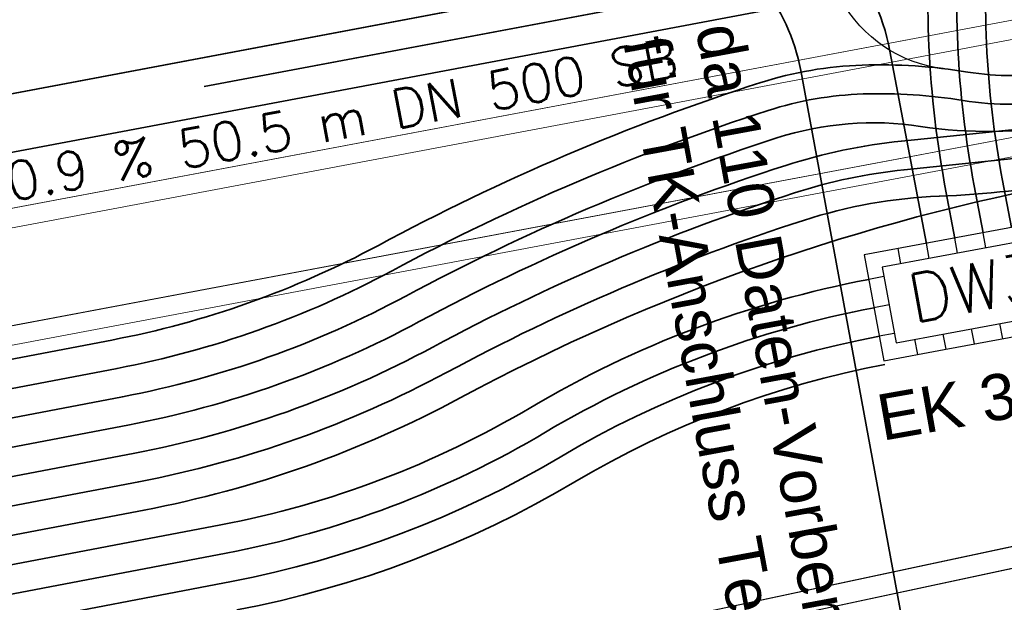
# Model space of a CAD drawing. Header units: metres. Extents: x -502 to 161, y -108 to 174.
# Tile 393 of 656: x -127.22 to -122.09, y -25.7 to -22.67. Entities that reach past the tile are written whole.
import ezdxf

# ---------------------------------------------------------------- set-up
doc = ezdxf.new("R2010")
doc.units = ezdxf.units.M
doc.header["$LTSCALE"] = 0.1
doc.linetypes.add('237', pattern=[93, 75, -18])
doc.linetypes.add('239', pattern=[93, 75, -18])
for name, color, linetype in [('BRI31-005.05-5p02-Koordinierung Lageplan 4. BA ZOB West 2022-06-15', 7, 'Continuous'), ('BRI31-005.06-5f07-Koordinierung Lageplan 4. BA ZOB Fernbusbahnh', 7, 'Continuous'), ('BRI31-005.07-5f08-Koordinierung Lageplan 4. BA Radstation - Seeterrasse 2023-05-31', 7, 'Continuous'), ('BRI32-005.02-5f05-Koordinierung Schemaplan 4 BA ZOB Teilbereich', 7, 'Continuous'), ('BRI32-005.03-5f06-Koordinierung Schemaplan 4 BA ZOB Teilbereich 2 Ost - Bahnhofsallee 2023-01-21', 7, 'Continuous')]:
    doc.layers.add(name, color=color, linetype=linetype)
doc.styles.add('Arial', font='arial.ttf')
doc.styles.add('Txt', font='txt_____.ttf')

msp = doc.modelspace()

# ---------------------------------------------------------------- linework, layer by layer
at = {"layer": 'BRI31-005.05-5p02-Koordinierung Lageplan 4. BA ZOB West 2022-06-15', "color": 7, "linetype": 'Continuous', "lineweight": 18, "transparency": 33554687}
for p, q in [((-155.2808, -28.92), (-106.6067, -19.7681)), ((-155.2808, -28.92), (-106.6067, -19.7681)), ((-155.2053, -29.0075), (-106.6454, -19.8771)), ((-155.2053, -29.0075), (-106.6454, -19.8771)), ((-155.1129, -29.4989), (-106.553, -20.3685)), ((-130.3251, -24.8393), (-106.553, -20.3685)), ((-155.1515, -29.6079), (-106.4774, -20.456)), ((-155.1515, -29.6079), (-106.4774, -20.456))]:
    msp.add_line(p, q, dxfattribs=at)
at = {"layer": 'BRI31-005.05-5p02-Koordinierung Lageplan 4. BA ZOB West 2022-06-15', "color": 7, "linetype": 'Continuous', "lineweight": 25, "transparency": 33554687}
for p, q in [((-122.3363, -23.885), (-122.3508, -23.8063)), ((-122.1888, -23.8577), (-122.2033, -23.779)), ((-122.6313, -23.9395), (-122.6458, -23.8608)), ((-122.4838, -23.9122), (-122.4983, -23.8335)), ((-122.7206, -24.0068), (-122.7992, -24.0213)), ((-122.6933, -24.1543), (-122.772, -24.1688)), ((-122.2491, -24.357), (-122.2636, -24.2783)), ((-122.1016, -24.3297), (-122.1161, -24.2511)), ((-122.6661, -24.3018), (-122.7447, -24.3163)), ((-122.5441, -24.4115), (-122.5587, -24.3328)), ((-122.3966, -24.3842), (-122.4112, -24.3055))]:
    msp.add_line(p, q, dxfattribs=at)
at = {"layer": 'BRI31-005.05-5p02-Koordinierung Lageplan 4. BA ZOB West 2022-06-15', "color": 6, "linetype": 'Continuous', "lineweight": 25, "true_color": 0xff00ff, "transparency": 33554687, "flags": 128}
for points in [[(-12.8197, -7.1584), (-13.0948, -7.1684), (-17.6753, -7.3484), (-25.0233, -7.7685), (-29.4119, -8.0888), (-36.588, -9.7298), (-36.8022, -9.7791), (-48.761, -11.229), (-54.8582, -12.3594), (-60.5568, -13.5195), (-72.2392, -15.9794), (-83.9386, -18.0493), (-95.7552, -20.2994), (-107.5641, -22.6294), (-119.3715, -24.8394), (-124.8625, -26.009), (-126.093, -26.1489), (-127.2478, -26.3291), (-138.8097, -28.3993), (-150.5411, -30.6494), (-156.6329, -31.8278), (-162.3974, -31.1788), (-174.3003, -29.339)], [(-174.3171, -29.4477), (-162.412, -31.2879), (-156.6285, -31.939), (-150.5203, -30.7574), (-138.7897, -28.5075), (-127.2296, -26.4376), (-126.0783, -26.2579), (-124.8448, -26.1177), (-119.3499, -24.9473), (-107.5433, -22.7374), (-95.7342, -20.4074), (-83.9188, -18.1575), (-72.2182, -16.0874), (-60.5345, -13.6272), (-54.8372, -12.4674), (-48.7444, -11.3378), (-36.7832, -9.8876), (-36.5634, -9.837), (-29.3955, -8.1979), (-25.0161, -7.8783), (-17.67, -7.4583), (-13.0906, -7.2783), (-12.8157, -7.2683)]]:
    msp.add_lwpolyline(points, dxfattribs=at)
at = {"layer": 'BRI31-005.05-5p02-Koordinierung Lageplan 4. BA ZOB West 2022-06-15', "color": 7, "linetype": 'Continuous', "lineweight": 35, "transparency": 33554687, "flags": 128}
for points in [[(-122.0558, -23.7518), (-122.1026, -23.5062), (-122.1026, -23.5062, -0.071682), (-122.1669, -22.0814), (-122.1669, -22.0814), (-122.1669, -22.0814, 0.071682), (-122.2311, -20.6565), (-122.2311, -20.6565), (-122.3905, -19.8198), (-122.3905, -19.8198, -0.198163), (-122.2367, -19.0728), (-122.2367, -19.0728), (-117.8547, -12.589), (-117.8547, -12.589, 0.172278), (-117.6871, -11.941), (-117.6871, -11.941), (-117.989, -8.5223, 0.44305), (-119.1696, -7.6275), (-119.4182, -7.6741)], [(-130.6779, -9.0143), (-130.4323, -8.9675, -0.305044), (-129.5598, -9.3405), (-122.9233, -19.0695), (-122.9233, -19.0695, -0.102973), (-122.7671, -19.4459), (-122.7671, -19.4459), (-122.5258, -20.7126, -0.071682), (-122.4654, -22.052, 0.071682), (-122.3973, -23.5623), (-122.3505, -23.8079)], [(-122.2032, -23.7799), (-122.25, -23.5343), (-122.25, -23.5343, -0.071682), (-122.3161, -22.0667), (-122.3161, -22.0667, 0.071682), (-122.3785, -20.6846), (-122.5378, -19.8479, -0.198163), (-122.3609, -18.9888), (-118.2751, -12.9432, 0.292341), (-118.2477, -11.8663), (-118.5036, -11.4425)], [(-122.4979, -23.836), (-122.6886, -22.8345), (-122.6886, -22.8345, 0.25595), (-123.3914, -21.9819), (-123.3914, -21.9819), (-125.9164, -20.9724)], [(-126.0278, -21.251), (-123.7534, -22.1924), (-123.7534, -22.1924, -0.254187), (-123.1525, -22.9348), (-123.1525, -22.9348), (-122.5325, -26.2911)], [(-129.6478, -22.252), (-129.1528, -24.8479), (-129.1528, -24.8479, 0.414213), (-127.9832, -25.6428), (-127.9832, -25.6428), (-126.1708, -25.2972, 0.086894), (-124.5576, -24.6868, -0.086894), (-122.7992, -24.0213)], [(-138.6494, -26.7384), (-138.0339, -26.6704, -0.189316), (-137.6121, -26.7817, 0.208112), (-136.3043, -27.0769), (-129.9779, -25.8705, 0.037142), (-129.0369, -25.6175, -0.037666), (-128.0394, -25.3481), (-126.5977, -25.0732), (-126.5977, -25.0732, 0.076344), (-124.9953, -24.5049), (-124.9953, -24.5049), (-124.9953, -24.5049, -0.045343), (-123.1385, -23.7142), (-123.1385, -23.7142, -0.068324), (-122.4321, -23.5889), (-122.4321, -23.5889, 0.035903), (-121.7143, -23.509), (-121.7143, -23.509)], [(-121.7143, -23.509), (-121.7143, -23.509, 0.077797), (-124.9243, -24.6371), (-124.9243, -24.6371), (-124.9243, -24.6371, -0.076344), (-126.5696, -25.2206), (-126.5696, -25.2206), (-128.0113, -25.4955, 0.037449), (-128.9815, -25.757), (-128.9815, -25.757, -0.037369), (-129.9498, -26.0178), (-129.9498, -26.0178), (-136.2762, -27.2242), (-136.2762, -27.2242, -0.208112), (-137.7007, -26.9027), (-137.7007, -26.9027, 0.128116), (-138.1528, -26.7235, 0.076484), (-138.6494, -26.7384)], [(-122.7711, -24.1687), (-122.7711, -24.1687, 0.086894), (-124.4811, -24.8158), (-124.4811, -24.8158, -0.086894), (-126.1427, -25.4446)], [(-139.7344, -27.2507), (-139.7344, -27.2507, -0.109826), (-137.9907, -27.3137), (-137.9907, -27.3137, 0.111281), (-136.2481, -27.3716), (-126.1427, -25.4446)]]:
    msp.add_lwpolyline(points, format="xyb", dxfattribs=at)
at = {"layer": 'BRI31-005.05-5p02-Koordinierung Lageplan 4. BA ZOB West 2022-06-15', "color": 7, "linetype": '239', "lineweight": 18, "transparency": 33554687, "flags": 128}
for points in [[(-155.1515, -29.6079), (-106.4774, -20.456), (-106.6067, -19.7681), (-155.2808, -28.92)], [(-155.1129, -29.4989), (-130.3279, -24.8387), (-106.553, -20.3685), (-106.6454, -19.8771), (-155.2053, -29.0075)]]:
    msp.add_lwpolyline(points, dxfattribs=at)
at = {"layer": 'BRI31-005.05-5p02-Koordinierung Lageplan 4. BA ZOB West 2022-06-15', "color": 3, "linetype": 'Continuous', "lineweight": 35, "true_color": 0x00ff00, "transparency": 33554687, "flags": 128}
for points in [[(-121.7691, -23.0827), (-121.8158, -22.8371, 0.263444), (-122.4532, -22.0856), (-125.8607, -20.8331)], [(-129.3531, -22.1958), (-129.0267, -23.9076, 0.414214), (-127.8571, -24.7026), (-126.7101, -24.4839), (-126.7101, -24.4839, 0.076344), (-125.2794, -23.9765), (-125.2794, -23.9765, -0.045343), (-123.3227, -23.1432, -0.070011), (-122.8278, -23.0571, -0.048933), (-122.308, -23.0912, 0.086679), (-121.7924, -23.0862)], [(-138.6767, -26.5909), (-138.0513, -26.5214, -0.189315), (-137.5234, -26.6607), (-137.5234, -26.6607, 0.208112), (-136.3324, -26.9295), (-136.3324, -26.9295), (-130.006, -25.7232), (-130.006, -25.7232, 0.037368), (-129.081, -25.474), (-129.081, -25.474, -0.037448), (-128.0675, -25.2008), (-126.6258, -24.9259, 0.076344), (-125.0664, -24.3728), (-125.0664, -24.3728, -0.045343), (-123.1846, -23.5715), (-123.1846, -23.5715), (-123.1846, -23.5715, -0.052337), (-122.6151, -23.4516), (-122.6151, -23.4516), (-121.7415, -23.3615)]]:
    msp.add_lwpolyline(points, format="xyb", dxfattribs=at)
at = {"layer": 'BRI31-005.05-5p02-Koordinierung Lageplan 4. BA ZOB West 2022-06-15', "color": 1, "linetype": '237', "lineweight": 25, "true_color": 0xff0000, "transparency": 33554687, "flags": 128}
msp.add_lwpolyline([(-122.411, -22.9252, -0.242104), (-122.9422, -22.5675, 0.17355), (-123.4471, -22.1211), (-125.9721, -21.1117)], format="xyb", dxfattribs=at)
at = {"layer": 'BRI31-005.05-5p02-Koordinierung Lageplan 4. BA ZOB West 2022-06-15', "color": 142, "linetype": 'Continuous', "lineweight": 35, "true_color": 0x0099cc, "transparency": 33554687, "flags": 128}
msp.add_lwpolyline([(-123.0981, -22.2712), (-134.0987, -24.3439), (-134.1492, -24.4178, -0.236691), (-140.4199, -27.8991), (-143.6902, -28.0365, -0.083182), (-145.5366, -27.8064), (-158.3657, -23.9782, 0.222583), (-161.0872, -24.384, -0.093317), (-163.1814, -25.2694), (-163.4296, -24.7696)], format="xyb", dxfattribs=at)
at = {"layer": 'BRI31-005.05-5p02-Koordinierung Lageplan 4. BA ZOB West 2022-06-15', "color": 35, "linetype": '237', "lineweight": 35, "true_color": 0x99724c, "transparency": 33554687, "flags": 128}
msp.add_lwpolyline([(-143.4229, -28.4186), (-142.7708, -28.2982), (-140.4073, -28.1989, 0.242281), (-133.804, -24.441), (-123.0672, -22.418)], format="xyb", dxfattribs=at)
at = {"layer": 'BRI31-005.05-5p02-Koordinierung Lageplan 4. BA ZOB West 2022-06-15', "color": 5, "linetype": 'Continuous', "lineweight": 35, "true_color": 0x0000ff, "transparency": 33554687, "flags": 128}
msp.add_lwpolyline([(-123.0363, -22.5649), (-134.1325, -24.6556, -0.230644), (-140.4136, -28.049), (-143.6839, -28.1864, -0.083182), (-145.5795, -27.9501), (-158.4086, -24.1219, 0.222584), (-161.0042, -24.509, -0.105774), (-163.4545, -25.4743), (-182.7837, -28.6835)], format="xyb", dxfattribs=at)
at = {"layer": 'BRI31-005.05-5p02-Koordinierung Lageplan 4. BA ZOB West 2022-06-15', "color": 1, "linetype": 'Continuous', "lineweight": 35, "true_color": 0xff0000, "transparency": 33554687, "flags": 128}
msp.add_lwpolyline([(-121.8196, -22.9387, -0.086678), (-122.2836, -22.9432), (-122.2836, -22.9432, 0.048933), (-122.8326, -22.9072, 0.068988), (-123.3611, -22.998), (-123.3611, -22.998, 0.045511), (-125.3504, -23.8443), (-125.3504, -23.8443, -0.076344), (-126.7382, -24.3365), (-128.0325, -24.5833, 0.064943), (-129.134, -24.9461), (-129.134, -24.9461, -0.064946), (-130.2356, -25.3088), (-130.2356, -25.3088), (-136.4167, -26.4875), (-136.4167, -26.4875, -0.208112), (-137.2574, -26.2978), (-137.2574, -26.2978, 0.189316), (-138.1034, -26.0744)], format="xyb", dxfattribs=at)
at = {"layer": 'BRI31-005.05-5p02-Koordinierung Lageplan 4. BA ZOB West 2022-06-15', "color": 190, "linetype": 'Continuous', "lineweight": 35, "true_color": 0x7f00ff, "transparency": 33554687, "flags": 128}
for points in [[(-127.829, -24.8499), (-126.682, -24.6312), (-126.682, -24.6312, 0.076344), (-125.2084, -24.1086), (-125.2084, -24.1086, -0.045343), (-123.2766, -23.2859), (-123.2766, -23.2859, -0.116404), (-122.5288, -23.2258), (-122.5288, -23.2258, 0.083747), (-121.7688, -23.214)], [(-138.7039, -26.4434), (-138.0687, -26.3724), (-138.0687, -26.3724, -0.189315), (-137.4347, -26.5397), (-137.4347, -26.5397), (-137.4347, -26.5397, 0.208114), (-136.3605, -26.7822), (-136.3605, -26.7822), (-130.0341, -25.5758), (-130.0341, -25.5758, 0.0374), (-129.13, -25.3322), (-129.13, -25.3322, -0.037418), (-128.0956, -25.0535), (-126.6539, -24.7786), (-126.6539, -24.7786, 0.076344), (-125.1374, -24.2407), (-125.1374, -24.2407, -0.045343), (-123.2306, -23.4287), (-123.2306, -23.4287, -0.052476), (-122.6289, -23.3023), (-122.6289, -23.3023), (-121.7688, -23.214)]]:
    msp.add_lwpolyline(points, format="xyb", dxfattribs=at)
at = {"layer": 'BRI31-005.05-5p02-Koordinierung Lageplan 4. BA ZOB West 2022-06-15', "color": 7, "linetype": 'Continuous', "lineweight": 25, "transparency": 33554687, "flags": 128}
for points in [[(-122.8229, -23.8935), (-122.7211, -24.4442), (-122.4065, -24.386), (-121.7771, -24.2698), (-121.8788, -23.7191), (-122.8229, -23.8935)], [(-122.7297, -23.9576), (-122.657, -24.351), (-121.8703, -24.2056), (-121.943, -23.8123), (-122.7297, -23.9576)]]:
    msp.add_lwpolyline(points, dxfattribs=at)
at = {"layer": 'BRI31-005.05-5p02-Koordinierung Lageplan 4. BA ZOB West 2022-06-15', "color": 3, "linetype": '237', "lineweight": 35, "true_color": 0x00ff00, "transparency": 33554687, "flags": 128}
for points in [[(-122.743, -24.316), (-122.743, -24.316, 0.086894), (-124.4046, -24.9448), (-124.4046, -24.9448), (-124.4046, -24.9448, -0.086894), (-126.1146, -25.5919), (-126.1146, -25.5919)], [(-139.7071, -27.3982, -0.110393), (-138.0202, -27.461), (-138.0202, -27.461, 0.110748), (-136.22, -27.5189), (-136.22, -27.5189), (-126.1146, -25.5919)]]:
    msp.add_lwpolyline(points, format="xyb", dxfattribs=at)
at = {"layer": 'BRI31-005.05-5p02-Koordinierung Lageplan 4. BA ZOB West 2022-06-15', "color": 7, "linetype": '237', "lineweight": 35, "transparency": 33554687, "flags": 128}
msp.add_lwpolyline([(-122.7149, -24.4634, 0.086894), (-124.3282, -25.0738), (-124.3282, -25.0738, -0.086894), (-126.0865, -25.7393), (-126.0865, -25.7393)], format="xyb", dxfattribs=at)
at = {"layer": 'BRI31-005.06-5f07-Koordinierung Lageplan 4. BA ZOB Fernbusbahnh', "color": 5, "linetype": 'Continuous', "lineweight": 30, "true_color": 0x0000ff, "transparency": 33554687, "flags": 128}
msp.add_lwpolyline([(-97.846, -18.1804), (-99.4772, -18.4709), (-99.4772, -18.4709, -0.071787), (-100.4881, -18.5072), (-100.4881, -18.5072, 0.071046), (-101.4993, -18.542), (-104.9346, -19.1537), (-105.495, -18.9527), (-106.971, -19.22), (-107.4537, -19.6289), (-111.9754, -20.4808), (-111.9754, -20.4808, 0.096289), (-113.6422, -21.1431), (-113.6422, -21.1431, -0.096289), (-115.6282, -21.9323, -0.096289), (-117.7652, -21.92, 0.096289), (-119.5588, -21.9097), (-134.1325, -24.6556), (-134.1325, -24.6556, -0.230644), (-140.4136, -28.049)], format="xyb", dxfattribs=at)
at = {"layer": 'BRI31-005.06-5f07-Koordinierung Lageplan 4. BA ZOB Fernbusbahnh', "color": 1, "linetype": 'Continuous', "lineweight": 30, "true_color": 0xff0000, "transparency": 33554687, "flags": 128}
msp.add_lwpolyline([(-121.8196, -22.9387, -0.086678), (-122.2836, -22.9432), (-122.2836, -22.9432, 0.048933), (-122.8326, -22.9072, 0.068988), (-123.3611, -22.998), (-123.3611, -22.998, 0.045511), (-125.3504, -23.8443), (-125.3504, -23.8443, -0.076344), (-126.7382, -24.3365), (-128.0325, -24.5833, 0.064943), (-129.134, -24.9461), (-129.134, -24.9461, -0.064946), (-130.2356, -25.3088), (-130.2356, -25.3088), (-136.4167, -26.4875), (-136.4167, -26.4875, -0.208112), (-137.2574, -26.2978), (-137.2574, -26.2978, 0.189316), (-138.1034, -26.0744)], format="xyb", dxfattribs=at)
at = {"layer": 'BRI31-005.07-5f08-Koordinierung Lageplan 4. BA Radstation - Seeterrasse 2023-05-31', "color": 5, "linetype": 'Continuous', "lineweight": 30, "true_color": 0x0000ff, "transparency": 33554687, "flags": 128}
msp.add_lwpolyline([(-97.846, -18.1804), (-99.4772, -18.4709), (-99.4772, -18.4709, -0.071787), (-100.4881, -18.5072), (-100.4881, -18.5072, 0.071046), (-101.4993, -18.542), (-104.9346, -19.1537), (-105.495, -18.9527), (-106.971, -19.22), (-107.4537, -19.6289), (-111.9754, -20.4808), (-111.9754, -20.4808, 0.096289), (-113.6422, -21.1431), (-113.6422, -21.1431, -0.096289), (-115.6282, -21.9323, -0.096289), (-117.7652, -21.92, 0.096289), (-119.5588, -21.9097), (-134.1325, -24.6556), (-134.1325, -24.6556, -0.230644), (-140.4136, -28.049)], format="xyb", dxfattribs=at)
msp.add_lwpolyline([(-97.846, -18.1804), (-99.4772, -18.4709), (-99.4772, -18.4709, -0.071787), (-100.4881, -18.5072), (-100.4881, -18.5072, 0.071046), (-101.4993, -18.542), (-104.9346, -19.1537), (-105.495, -18.9527), (-106.971, -19.22), (-107.4537, -19.6289), (-111.9754, -20.4808), (-111.9754, -20.4808, 0.096289), (-113.6422, -21.1431), (-113.6422, -21.1431, -0.096289), (-115.6282, -21.9323, -0.096289), (-117.7652, -21.92, 0.096289), (-119.5588, -21.9097), (-134.1325, -24.6556), (-134.1325, -24.6556, -0.230644), (-140.4136, -28.049)], format="xyb", dxfattribs=at)
at = {"layer": 'BRI32-005.02-5f05-Koordinierung Schemaplan 4 BA ZOB Teilbereich', "color": 6, "linetype": 'Continuous', "lineweight": 25, "true_color": 0xff00ff, "transparency": 33554687, "flags": 128}
for points in [[(-12.8197, -7.1584), (-13.0948, -7.1684), (-17.6753, -7.3484), (-25.0233, -7.7685), (-29.4119, -8.0888), (-36.588, -9.7298), (-36.8022, -9.7791), (-48.761, -11.229), (-54.8582, -12.3594), (-60.5568, -13.5195), (-72.2392, -15.9794), (-83.9386, -18.0493), (-95.7552, -20.2994), (-107.5641, -22.6294), (-119.3715, -24.8394), (-124.8625, -26.009), (-126.093, -26.1489), (-127.2478, -26.3291), (-138.8097, -28.3993), (-150.5411, -30.6494), (-156.6329, -31.8278), (-162.3974, -31.1788), (-174.3003, -29.339)], [(-174.3171, -29.4477), (-162.412, -31.2879), (-156.6285, -31.939), (-150.5203, -30.7574), (-138.7897, -28.5075), (-127.2296, -26.4376), (-126.0783, -26.2579), (-124.8448, -26.1177), (-119.3499, -24.9473), (-107.5433, -22.7374), (-95.7342, -20.4074), (-83.9188, -18.1575), (-72.2182, -16.0874), (-60.5345, -13.6272), (-54.8372, -12.4674), (-48.7444, -11.3378), (-36.7832, -9.8876), (-36.5634, -9.837), (-29.3955, -8.1979), (-25.0161, -7.8783), (-17.67, -7.4583), (-13.0906, -7.2783), (-12.8157, -7.2683)]]:
    msp.add_lwpolyline(points, dxfattribs=at)
at = {"layer": 'BRI32-005.03-5f06-Koordinierung Schemaplan 4 BA ZOB Teilbereich 2 Ost - Bahnhofsallee 2023-01-21', "color": 7, "linetype": 'Continuous', "lineweight": 13, "transparency": 33554687}
for p, q in [((-155.2808, -28.92), (-106.6067, -19.7681)), ((-155.2808, -28.92), (-106.6067, -19.7681)), ((-155.2053, -29.0075), (-106.6454, -19.8771)), ((-155.2053, -29.0075), (-106.6454, -19.8771)), ((-155.1129, -29.4989), (-106.553, -20.3685)), ((-130.3251, -24.8393), (-106.553, -20.3685)), ((-155.1515, -29.6079), (-106.4774, -20.456)), ((-155.1515, -29.6079), (-106.4774, -20.456))]:
    msp.add_line(p, q, dxfattribs=at)
at = {"layer": 'BRI32-005.03-5f06-Koordinierung Schemaplan 4 BA ZOB Teilbereich 2 Ost - Bahnhofsallee 2023-01-21', "color": 6, "linetype": 'Continuous', "lineweight": 20, "true_color": 0xff00ff, "transparency": 33554687, "flags": 128}
for points in [[(-12.8197, -7.1584), (-13.0948, -7.1684), (-17.6753, -7.3484), (-25.0233, -7.7685), (-29.4119, -8.0888), (-36.588, -9.7298), (-36.8022, -9.7791), (-48.761, -11.229), (-54.8582, -12.3594), (-60.5568, -13.5195), (-72.2392, -15.9794), (-83.9386, -18.0493), (-95.7552, -20.2994), (-107.5641, -22.6294), (-119.3715, -24.8394), (-124.8625, -26.009), (-126.093, -26.1489), (-127.2478, -26.3291), (-138.8097, -28.3993), (-150.5411, -30.6494), (-156.6329, -31.8278), (-162.3974, -31.1788), (-174.3003, -29.339)], [(-174.3171, -29.4477), (-162.412, -31.2879), (-156.6285, -31.939), (-150.5203, -30.7574), (-138.7897, -28.5075), (-127.2296, -26.4376), (-126.0783, -26.2579), (-124.8448, -26.1177), (-119.3499, -24.9473), (-107.5433, -22.7374), (-95.7342, -20.4074), (-83.9188, -18.1575), (-72.2182, -16.0874), (-60.5345, -13.6272), (-54.8372, -12.4674), (-48.7444, -11.3378), (-36.7832, -9.8876), (-36.5634, -9.837), (-29.3955, -8.1979), (-25.0161, -7.8783), (-17.67, -7.4583), (-13.0906, -7.2783), (-12.8157, -7.2683)]]:
    msp.add_lwpolyline(points, dxfattribs=at)
at = {"layer": 'BRI32-005.03-5f06-Koordinierung Schemaplan 4 BA ZOB Teilbereich 2 Ost - Bahnhofsallee 2023-01-21', "color": 7, "linetype": 'Continuous', "lineweight": 30, "transparency": 33554687, "flags": 128}
for points in [[(-122.0558, -23.7518), (-122.1026, -23.5062), (-122.1026, -23.5062, -0.071682), (-122.1669, -22.0814), (-122.1669, -22.0814), (-122.1669, -22.0814, 0.071682), (-122.2311, -20.6565), (-122.2311, -20.6565), (-122.3905, -19.8198), (-122.3905, -19.8198, -0.198163), (-122.2367, -19.0728), (-122.2367, -19.0728), (-117.8547, -12.589), (-117.8547, -12.589, 0.172278), (-117.6871, -11.941), (-117.6871, -11.941), (-117.989, -8.5223, 0.44305), (-119.1696, -7.6275), (-119.4182, -7.6741)], [(-122.2032, -23.7799), (-122.25, -23.5343), (-122.25, -23.5343, -0.071682), (-122.3161, -22.0667), (-122.3161, -22.0667, 0.071682), (-122.3785, -20.6846), (-122.5378, -19.8479, -0.198163), (-122.3609, -18.9888), (-118.2751, -12.9432, 0.292341), (-118.2477, -11.8663), (-118.5036, -11.4425)]]:
    msp.add_lwpolyline(points, format="xyb", dxfattribs=at)
at = {"layer": 'BRI32-005.03-5f06-Koordinierung Schemaplan 4 BA ZOB Teilbereich 2 Ost - Bahnhofsallee 2023-01-21', "color": 5, "linetype": 'Continuous', "lineweight": 30, "true_color": 0x0000ff, "transparency": 33554687, "flags": 128}
msp.add_lwpolyline([(-97.846, -18.1804), (-99.4772, -18.4709), (-99.4772, -18.4709, -0.071787), (-100.4881, -18.5072), (-100.4881, -18.5072, 0.071046), (-101.4993, -18.542), (-104.9346, -19.1537), (-105.495, -18.9527), (-106.971, -19.22), (-107.4537, -19.6289), (-111.9754, -20.4808), (-111.9754, -20.4808, 0.096289), (-113.6422, -21.1431), (-113.6422, -21.1431, -0.096289), (-115.6282, -21.9323, -0.096289), (-117.7652, -21.92, 0.096289), (-119.5588, -21.9097), (-134.1325, -24.6556), (-134.1325, -24.6556, -0.230644), (-140.4136, -28.049)], format="xyb", dxfattribs=at)
at = {"layer": 'BRI32-005.03-5f06-Koordinierung Schemaplan 4 BA ZOB Teilbereich 2 Ost - Bahnhofsallee 2023-01-21', "color": 35, "linetype": '237', "lineweight": 30, "true_color": 0x99724c, "transparency": 33554687, "flags": 128}
msp.add_lwpolyline([(-143.4229, -28.4186), (-142.7708, -28.2982), (-140.4073, -28.1989), (-140.4073, -28.1989, 0.242281), (-133.804, -24.441), (-133.804, -24.441), (-119.5866, -21.7623), (-119.5866, -21.7623, -0.096289), (-117.7358, -21.7729), (-117.7358, -21.7729), (-117.7358, -21.7729, 0.096289), (-115.656, -21.7849), (-115.656, -21.7849), (-115.656, -21.7849, 0.096289), (-113.7232, -21.0169), (-113.7232, -21.0169), (-113.7232, -21.0169, -0.096289), (-112.0032, -20.3334), (-112.0032, -20.3334), (-107.5204, -19.4888), (-107.041, -19.0828), (-104.872, -18.6344)], format="xyb", dxfattribs=at)
at = {"layer": 'BRI32-005.03-5f06-Koordinierung Schemaplan 4 BA ZOB Teilbereich 2 Ost - Bahnhofsallee 2023-01-21', "color": 7, "linetype": '239', "lineweight": 13, "transparency": 33554687, "flags": 128}
for points in [[(-155.1515, -29.6079), (-106.4774, -20.456), (-106.6067, -19.7681), (-155.2808, -28.92)], [(-155.1129, -29.4989), (-130.3279, -24.8387), (-106.553, -20.3685), (-106.6454, -19.8771), (-155.2053, -29.0075)]]:
    msp.add_lwpolyline(points, dxfattribs=at)
at = {"layer": 'BRI32-005.03-5f06-Koordinierung Schemaplan 4 BA ZOB Teilbereich 2 Ost - Bahnhofsallee 2023-01-21', "color": 142, "linetype": 'Continuous', "lineweight": 30, "true_color": 0x0099cc, "transparency": 33554687, "flags": 128}
msp.add_lwpolyline([(-119.6144, -21.6148), (-134.0987, -24.3439), (-134.1492, -24.4178), (-134.1492, -24.4178, -0.236691), (-140.4199, -27.8991)], format="xyb", dxfattribs=at)
at = {"layer": 'BRI32-005.03-5f06-Koordinierung Schemaplan 4 BA ZOB Teilbereich 2 Ost - Bahnhofsallee 2023-01-21', "color": 1, "linetype": 'Continuous', "lineweight": 30, "true_color": 0xff0000, "transparency": 33554687, "flags": 128}
msp.add_lwpolyline([(-121.8196, -22.9387, -0.086678), (-122.2836, -22.9432), (-122.2836, -22.9432, 0.048933), (-122.8326, -22.9072, 0.068988), (-123.3611, -22.998), (-123.3611, -22.998, 0.045511), (-125.3504, -23.8443), (-125.3504, -23.8443, -0.076344), (-126.7382, -24.3365), (-128.0325, -24.5833, 0.064943), (-129.134, -24.9461), (-129.134, -24.9461, -0.064946), (-130.2356, -25.3088), (-130.2356, -25.3088), (-136.4167, -26.4875), (-136.4167, -26.4875, -0.208112), (-137.2574, -26.2978), (-137.2574, -26.2978, 0.189316), (-138.1034, -26.0744)], format="xyb", dxfattribs=at)

# ---------------------------------------------------------------- texts
at = {"layer": 'BRI31-005.05-5p02-Koordinierung Lageplan 4. BA ZOB West 2022-06-15', "color": 7, "transparency": 33554687, "attachment_point": 1, "line_spacing_factor": 0.25}
for s, insert, char_height, rotation, style in [('da 110 Daten-Vorbereitung', (-123.464, -22.6714), 0.24, 280.4656, 'Arial'), ('für TK-Anschluss Telefon', (-123.8417, -22.7412), 0.24, 280.4656, 'Arial'), ('--> 0.9 % 50.5 m DN 500 SB', (-128.0775, -23.5655), 0.2, 10.6486, 'Txt'), ('DW3', (-122.612, -24.002), 0.25, 10.4655, 'Txt')]:
    msp.add_mtext(s, dxfattribs=dict(at, insert=insert, char_height=char_height, rotation=rotation, style=style))
at = {"layer": 'BRI31-005.05-5p02-Koordinierung Lageplan 4. BA ZOB West 2022-06-15', "color": 1, "true_color": 0xff0000, "transparency": 33554687, "insert": (-122.7708, -24.6247), "char_height": 0.24, "attachment_point": 1, "rotation": 10.0084, "line_spacing_factor": 0.25, "style": 'Arial'}
msp.add_mtext('EK 378', dxfattribs=at)

doc.saveas('drawing.dxf')
